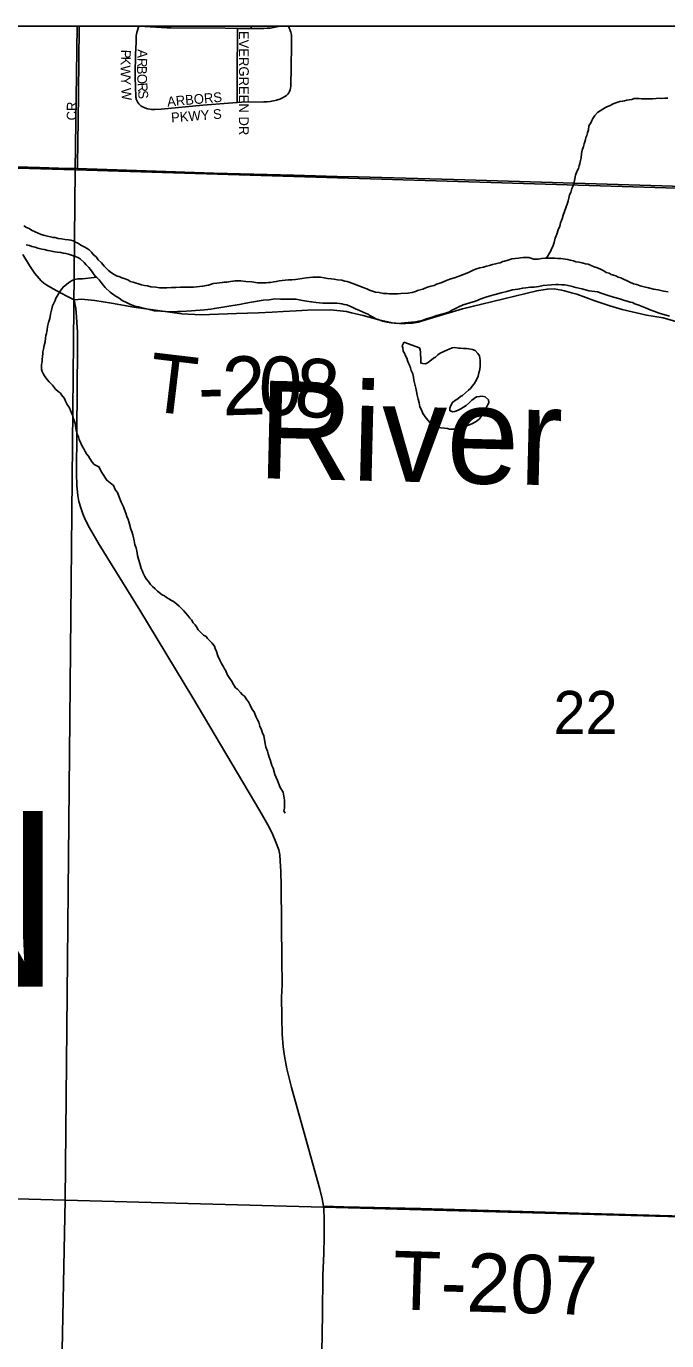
# Model space of a CAD drawing. Extents: x 0 to 68, y 0 to 52.9.
# Drawn here: x 47.105 to 47.925, y 40.325 to 42.008 of the extents above; entities that cross this region are included whole.
import ezdxf

# ---------------------------------------------------------------- set-up
doc = ezdxf.new("R2010")
doc.units = 0
for name, color, linetype in [('Default', 7, 'Continuous'), ('GM_X_County_Road', 7, 'Continuous'), ('GM_X_Minor_Lake', 7, 'Continuous'), ('GM_X_Minor_River', 7, 'Continuous'), ('GM_X_State_Route', 7, 'Continuous'), ('GM_X_Township_Road', 7, 'Continuous'), ('GM_X_Township_Road_Text', 7, 'Continuous'), ('GM_X_Township_Text', 7, 'Continuous')]:
    doc.layers.add(name, color=color, linetype=linetype)

msp = doc.modelspace()

# ---------------------------------------------------------------- linework, layer by layer
at = {"layer": 'Default'}
msp.add_line((41.1051, 42.0083), (50.3451, 42.0083), dxfattribs=at)
for points in [[(48.5007, 42.0083), (48.4986, 41.784), (47.1673, 41.8246), (47.1698, 42.0083)], [(47.1707, 41.8645), (47.171, 41.8839), (47.1715, 41.9256), (47.1718, 41.9625), (47.1724, 42.0083)], [(47.2526, 41.9057), (47.2513, 41.9065), (47.2502, 41.9075), (47.2487, 41.909), (47.2476, 41.9106), (47.2466, 41.9123), (47.2459, 41.9139), (47.2455, 41.9151), (47.2452, 41.9162), (47.2451, 41.9173), (47.245, 41.9182), (47.2449, 41.9195), (47.2449, 41.9217), (47.2447, 41.9271), (47.2443, 41.9471), (47.2446, 41.972), (47.2453, 41.9881), (47.2453, 41.9934), (47.2456, 41.9962), (47.2464, 42.0003), (47.2488, 42.0083)], [(47.2491, 42.0083), (47.2848, 42.0064), (47.2904, 42.0063)], [(47.3928, 42.0053), (47.3928, 42.0083)], [(47.3928, 42.0053), (47.4088, 42.0055), (47.4131, 42.0057), (47.417, 42.0061), (47.4301, 42.0083)], [(47.4397, 41.9213), (47.441, 41.9232), (47.442, 41.9249), (47.4428, 41.9271), (47.4432, 41.9292), (47.4435, 41.9315), (47.4438, 41.938), (47.4439, 41.9506), (47.4445, 41.9896), (47.4444, 41.9945), (47.4443, 41.9969), (47.4439, 41.9989), (47.4436, 42.0008), (47.4408, 42.0083)], [(47.2904, 42.0063), (47.3593, 42.0059), (47.3752, 42.0056)], [(47.3747, 41.9106), (47.3748, 41.9232), (47.3749, 41.9526), (47.3752, 41.9984), (47.3752, 42.0056)], [(47.3752, 42.0056), (47.3928, 42.0053)], [(47.2526, 41.9057), (47.2558, 41.9041), (47.2585, 41.903), (47.2602, 41.9025), (47.2628, 41.9021), (47.2652, 41.9019), (47.2693, 41.9018), (47.2775, 41.9022), (47.3309, 41.9072), (47.3637, 41.91), (47.3747, 41.9106)], [(47.3747, 41.9106), (47.3802, 41.9109), (47.4091, 41.9114), (47.4134, 41.9116), (47.4173, 41.912), (47.4213, 41.9127), (47.4253, 41.9136), (47.4293, 41.9149), (47.4328, 41.9165), (47.436, 41.9182), (47.4379, 41.9198), (47.4397, 41.9213)], [(47.2796, 41.6735), (47.2751, 41.6735), (47.2705, 41.6741), (47.264, 41.6747), (47.26, 41.6757), (47.2559, 41.6763), (47.2524, 41.6773), (47.2414, 41.6805), (47.2379, 41.6816), (47.2354, 41.6831), (47.2314, 41.6847), (47.2269, 41.6862), (47.2244, 41.6873), (47.2204, 41.6888), (47.2174, 41.6904), (47.2139, 41.6924), (47.2099, 41.6955), (47.2069, 41.6985), (47.2044, 41.7011), (47.2009, 41.7051), (47.1969, 41.7092), (47.194, 41.7128), (47.1905, 41.7158), (47.188, 41.7189), (47.185, 41.7219), (47.1825, 41.7235), (47.1795, 41.7255), (47.1755, 41.7276), (47.1705, 41.7307), (47.167, 41.7322), (47.1645, 41.7333), (47.1615, 41.7343), (47.1585, 41.7348), (47.1545, 41.7354), (47.1499, 41.736), (47.1454, 41.7365), (47.1414, 41.7376), (47.1389, 41.7376), (47.1283, 41.7403), (47.1238, 41.7418), (47.1198, 41.7434), (47.1158, 41.7449), (47.1113, 41.747), (47.1083, 41.7491), (47.1048, 41.7506), (47.1013, 41.7527)], [(47.1045, 41.7285), (47.1085, 41.7275), (47.1116, 41.7264), (47.1161, 41.7253), (47.1196, 41.7243), (47.1246, 41.7227), (47.1276, 41.7222), (47.1321, 41.7211), (47.1352, 41.7206), (47.1387, 41.72), (47.1412, 41.7195), (47.1442, 41.719), (47.1487, 41.7184), (47.1517, 41.7178), (47.1553, 41.7173), (47.1588, 41.7162), (47.1678, 41.7136), (47.1713, 41.7116), (47.1738, 41.7105), (47.1788, 41.7059), (47.1813, 41.7029), (47.1847, 41.6993), (47.1867, 41.6968), (47.1892, 41.6938), (47.1907, 41.6912), (47.1927, 41.6882), (47.1951, 41.6866), (47.1981, 41.6836), (47.2006, 41.68), (47.2056, 41.6739), (47.212, 41.6678), (47.2185, 41.6632), (47.2235, 41.6602), (47.2275, 41.6571), (47.233, 41.6545), (47.238, 41.6519), (47.2435, 41.6498), (47.2486, 41.6488), (47.2526, 41.6477), (47.2571, 41.6467), (47.2626, 41.6456), (47.2691, 41.644), (47.2772, 41.6434), (47.2832, 41.6428), (47.2878, 41.6427), (47.2938, 41.6427), (47.2983, 41.6431), (47.3029, 41.643), (47.3165, 41.6439), (47.3215, 41.6443), (47.3276, 41.6447), (47.3331, 41.6452), (47.3371, 41.6456), (47.3412, 41.6461), (47.3457, 41.647), (47.3538, 41.6479), (47.3614, 41.6493), (47.3694, 41.6507), (47.378, 41.6521), (47.3861, 41.6535), (47.3932, 41.6549), (47.4007, 41.6563), (47.4083, 41.6577), (47.4159, 41.6581), (47.4229, 41.659), (47.4305, 41.6589), (47.44, 41.6588), (47.4461, 41.6587), (47.4506, 41.6587), (47.4541, 41.6581), (47.4586, 41.6571), (47.4637, 41.656), (47.4697, 41.6554), (47.4762, 41.6543), (47.4848, 41.6537), (47.4933, 41.6536), (47.4994, 41.6535), (47.5024, 41.6535), (47.5059, 41.6534), (47.5089, 41.6529), (47.512, 41.6518), (47.5155, 41.6513), (47.519, 41.6497), (47.522, 41.6487), (47.5265, 41.6466), (47.5315, 41.6441), (47.5365, 41.642), (47.54, 41.6404), (47.5425, 41.6394), (47.545, 41.6379), (47.549, 41.6358), (47.5525, 41.6337), (47.557, 41.6322), (47.561, 41.6306), (47.5666, 41.6295), (47.5721, 41.6285), (47.5801, 41.6278)], [(47.712, 41.7055), (47.7095, 41.705), (47.706, 41.704), (47.7019, 41.7031), (47.6984, 41.7021), (47.6944, 41.7012), (47.6903, 41.6997), (47.6858, 41.6988), (47.6802, 41.6973), (47.6762, 41.6954), (47.6721, 41.6934), (47.6691, 41.692), (47.6579, 41.6876), (47.6534, 41.6861), (47.6488, 41.6847), (47.6438, 41.6833), (47.6402, 41.6813), (47.6372, 41.6803), (47.6332, 41.6789), (47.6301, 41.6779), (47.6271, 41.6764), (47.623, 41.6755), (47.6175, 41.6736), (47.6129, 41.6716), (47.6094, 41.6707), (47.6058, 41.6697), (47.6033, 41.6687), (47.5993, 41.6673), (47.5937, 41.6663), (47.5846, 41.666), (47.5806, 41.6655), (47.5781, 41.6655), (47.5741, 41.6656), (47.57, 41.6656), (47.567, 41.6662), (47.5625, 41.6662), (47.557, 41.6673), (47.5519, 41.6679), (47.5484, 41.6689), (47.5444, 41.6705), (47.5409, 41.6721), (47.5364, 41.6736), (47.5309, 41.6757), (47.5254, 41.6778), (47.5219, 41.6793), (47.5184, 41.6804), (47.5159, 41.6814), (47.5128, 41.682), (47.5088, 41.683), (47.5033, 41.6836), (47.4993, 41.6842), (47.4952, 41.6847), (47.4907, 41.6853), (47.4862, 41.6863), (47.4817, 41.6869), (47.4766, 41.687), (47.4716, 41.687), (47.4676, 41.6866), (47.4635, 41.6861), (47.4524, 41.6843), (47.4494, 41.6838), (47.4449, 41.6834), (47.4408, 41.6834), (47.4363, 41.683), (47.4323, 41.6825), (47.4287, 41.6821), (47.4252, 41.6816), (47.4222, 41.6811), (47.4176, 41.6802), (47.4151, 41.6802), (47.4121, 41.6798), (47.4076, 41.6798), (47.401, 41.6799), (47.3935, 41.681), (47.3859, 41.6816), (47.3794, 41.6822), (47.3723, 41.6823), (47.3693, 41.6818), (47.3663, 41.6814), (47.3638, 41.6809), (47.3612, 41.6804), (47.3582, 41.6805), (47.3557, 41.68), (47.3522, 41.6796), (47.3486, 41.6791), (47.3441, 41.6787), (47.3406, 41.6777), (47.338, 41.6767), (47.3355, 41.6763), (47.333, 41.6758), (47.3305, 41.6753), (47.3264, 41.6749), (47.3229, 41.6744), (47.3189, 41.674), (47.3133, 41.674), (47.3078, 41.6741), (47.3022, 41.6742), (47.2962, 41.6738), (47.2907, 41.6738), (47.2846, 41.6734), (47.2796, 41.6735)], [(47.9271, 41.668), (47.9211, 41.6691), (47.9145, 41.6707), (47.9085, 41.6717), (47.902, 41.6733), (47.8965, 41.6744), (47.8914, 41.676), (47.8869, 41.6776), (47.8829, 41.6786), (47.8779, 41.6807), (47.8664, 41.6859), (47.8629, 41.6869), (47.8599, 41.6885), (47.8569, 41.6895), (47.8539, 41.6905), (47.8514, 41.6921), (47.8479, 41.6931), (47.8449, 41.6952), (47.8414, 41.6967), (47.8368, 41.6988), (47.8323, 41.7004), (47.8283, 41.7019), (47.8248, 41.7035), (47.8213, 41.704), (47.8168, 41.7051), (47.8128, 41.7062), (47.8087, 41.7067), (47.8057, 41.7078), (47.8017, 41.7088), (47.7987, 41.7094), (47.7957, 41.7099), (47.7927, 41.7104), (47.7892, 41.711), (47.7856, 41.711), (47.7821, 41.7111), (47.7796, 41.7111), (47.7771, 41.7111), (47.7736, 41.7112), (47.769, 41.7112), (47.765, 41.7108), (47.7604, 41.7099), (47.7549, 41.7099), (47.7484, 41.712), (47.7449, 41.7121), (47.7413, 41.7121), (47.7378, 41.7117), (47.7353, 41.7112), (47.7312, 41.7107), (47.7267, 41.7103), (47.7222, 41.7089), (47.7176, 41.7074), (47.7151, 41.7069), (47.712, 41.7055)], [(47.5801, 41.6278), (47.5983, 41.6291), (47.6033, 41.6296), (47.6074, 41.6305), (47.6119, 41.6314), (47.6175, 41.6334), (47.6235, 41.6353), (47.6306, 41.6377), (47.6387, 41.6401), (47.6443, 41.6416), (47.6468, 41.6425), (47.6498, 41.6445), (47.6539, 41.6465), (47.6579, 41.6484), (47.6645, 41.6513), (47.6731, 41.6542), (47.6802, 41.6562), (47.6863, 41.6586), (47.6923, 41.661), (47.6989, 41.6629), (47.7055, 41.6649), (47.7131, 41.6668), (47.7206, 41.6687), (47.7277, 41.6706), (47.7343, 41.6715), (47.7368, 41.672), (47.7408, 41.6729), (47.7449, 41.6734), (47.7479, 41.6739), (47.7509, 41.6743), (47.7555, 41.6743), (47.7585, 41.6747), (47.7615, 41.6752), (47.7671, 41.6761), (47.7777, 41.677), (47.7832, 41.6774), (47.7862, 41.6774), (47.7907, 41.6773), (47.7943, 41.6773), (47.7988, 41.6762), (47.8028, 41.6756), (47.8058, 41.6746), (47.8088, 41.6736), (47.8164, 41.672), (47.8259, 41.6693), (47.8365, 41.6682), (47.8425, 41.6661), (47.849, 41.664), (47.857, 41.6614), (47.8651, 41.6593), (47.8701, 41.6577), (47.8746, 41.6561), (47.8786, 41.6551), (47.8816, 41.6545), (47.8846, 41.653), (47.8896, 41.6509), (47.8981, 41.6478), (47.9042, 41.6452), (47.9087, 41.6436), (47.9157, 41.641), (47.9287, 41.6368)]]:
    msp.add_lwpolyline(points, dxfattribs=at)
for points in [[(45.8284, 41.8633), (47.1673, 41.8246), (47.1543, 40.5045), (45.8139, 40.5412)], [(47.1673, 41.8246), (48.4986, 41.784), (48.4787, 40.4689), (47.1543, 40.5045)], [(45.8139, 40.5412), (47.1543, 40.5045), (47.1278, 39.183), (45.7998, 39.2161)], [(47.1543, 40.5045), (48.4787, 40.4689), (48.4576, 39.1473), (47.1278, 39.183)]]:
    msp.add_lwpolyline(points, close=True, dxfattribs=at)
at = {"layer": 'GM_X_County_Road'}
msp.add_lwpolyline([(47.1701, 41.8261), (47.1707, 41.8645)], dxfattribs=at)
at = {"layer": 'GM_X_Minor_Lake'}
for points in [[(47.5884, 41.6036), (47.5879, 41.6026), (47.5874, 41.6016), (47.5863, 41.5991), (47.5873, 41.5966), (47.5877, 41.5921), (47.5892, 41.5896), (47.5907, 41.586), (47.5922, 41.583), (47.5931, 41.58), (47.5946, 41.5769), (47.5956, 41.5744), (47.597, 41.5709), (47.598, 41.5673), (47.6, 41.5633), (47.6009, 41.5588), (47.6014, 41.5552)], [(47.6014, 41.5552), (47.6038, 41.5447), (47.6047, 41.5406), (47.6057, 41.5356), (47.6066, 41.5306), (47.6081, 41.526), (47.609, 41.521), (47.611, 41.5169), (47.6129, 41.5124), (47.6149, 41.5094), (47.6169, 41.5063), (47.6194, 41.5033), (47.6218, 41.5007), (47.6243, 41.4987), (47.6288, 41.4956), (47.6328, 41.4946), (47.6359, 41.494), (47.6404, 41.4935), (47.6444, 41.4929), (47.6469, 41.4924), (47.6494, 41.4923), (47.6535, 41.4923), (47.656, 41.4928), (47.6585, 41.4932), (47.6615, 41.4942), (47.6641, 41.4947), (47.6666, 41.4956), (47.6727, 41.4976), (47.6772, 41.5), (47.6823, 41.503), (47.6853, 41.5054), (47.6869, 41.5079), (47.6884, 41.5104), (47.6905, 41.5139), (47.6936, 41.5189), (47.6956, 41.5229), (47.6972, 41.5259), (47.6967, 41.5299), (47.6927, 41.5335), (47.6887, 41.5345), (47.6857, 41.534), (47.6817, 41.5336), (47.6786, 41.5316), (47.6756, 41.5292), (47.6725, 41.5262), (47.6684, 41.5227), (47.6649, 41.5203), (47.6613, 41.5183), (47.6573, 41.5163), (47.6537, 41.5149), (47.6507, 41.5144), (47.6472, 41.516), (47.6472, 41.519), (47.6488, 41.5225), (47.6509, 41.5265), (47.6534, 41.5284), (47.6575, 41.5309), (47.661, 41.5339), (47.6636, 41.5353), (47.6712, 41.5423), (47.6738, 41.5442), (47.6758, 41.5472), (47.6784, 41.5502), (47.6804, 41.5532), (47.6825, 41.5572), (47.6835, 41.5602), (47.6846, 41.5642), (47.6856, 41.5687), (47.6862, 41.5732), (47.6863, 41.5772), (47.6863, 41.5807), (47.6858, 41.5833), (47.6854, 41.5863), (47.6834, 41.5893), (47.6799, 41.5929), (47.6764, 41.5944), (47.6719, 41.595), (47.6689, 41.5955), (47.6648, 41.5956), (47.6608, 41.5962), (47.6583, 41.5962), (47.6538, 41.5967), (47.6502, 41.5963), (47.6467, 41.5948), (47.6442, 41.5939), (47.6396, 41.5919), (47.635, 41.5895), (47.632, 41.5875), (47.6289, 41.5845), (47.6264, 41.583), (47.6198, 41.5776), (47.6162, 41.5761), (47.6127, 41.5762), (47.6102, 41.5767), (47.6103, 41.5802), (47.6103, 41.5838), (47.6098, 41.5873), (47.6099, 41.5908), (47.6094, 41.5938), (47.6084, 41.5963), (47.5884, 41.6036)]]:
    msp.add_lwpolyline(points, dxfattribs=at)
at = {"layer": 'GM_X_Minor_River'}
for points in [[(47.7711, 41.7112), (47.7767, 41.7207), (47.7777, 41.7232), (47.7793, 41.7262), (47.7809, 41.7312), (47.7824, 41.7367), (47.7845, 41.7422), (47.7861, 41.7477), (47.7882, 41.7522), (47.7892, 41.7567), (47.7913, 41.7617), (47.7924, 41.7662), (47.7945, 41.7712), (47.7981, 41.7817), (47.7992, 41.7847), (47.7997, 41.7882), (47.8008, 41.7922), (47.8023, 41.7952), (47.8039, 41.8007), (47.8049, 41.8032), (47.806, 41.8057), (47.8065, 41.8087), (47.8076, 41.8127), (47.8086, 41.8177), (47.8102, 41.8222), (47.8123, 41.8262), (47.8133, 41.8297), (47.8139, 41.8327), (47.8149, 41.8362), (47.8155, 41.8397), (47.816, 41.8452), (47.8171, 41.8497), (47.8187, 41.8542), (47.8197, 41.8577), (47.8203, 41.8602), (47.8213, 41.8632), (47.8218, 41.8657), (47.8229, 41.8682), (47.8239, 41.8717), (47.825, 41.8758), (47.8256, 41.8808), (47.8281, 41.8848), (47.8292, 41.8877), (47.8307, 41.8902), (47.8333, 41.8942), (47.8368, 41.8977), (47.8399, 41.9002), (47.8434, 41.9021), (47.847, 41.9041), (47.8495, 41.9056), (47.8521, 41.9065), (47.8566, 41.909), (47.8602, 41.9104), (47.8652, 41.9119), (47.8688, 41.9123), (47.8713, 41.9128), (47.8743, 41.9138), (47.8773, 41.9142), (47.8804, 41.9147), (47.8834, 41.9157), (47.8864, 41.9156), (47.8899, 41.9156), (47.893, 41.9155), (47.896, 41.9155), (47.8985, 41.9155), (47.903, 41.9154), (47.9071, 41.9154), (47.9116, 41.9158), (47.9156, 41.9162), (47.9192, 41.9157), (47.9227, 41.9162), (47.9267, 41.9161)], [(47.1805, 41.6853), (47.1948, 41.6869)], [(47.1805, 41.6853), (47.1765, 41.6849), (47.174, 41.6849), (47.171, 41.6849), (47.1664, 41.684), (47.1634, 41.6825), (47.1603, 41.6811), (47.1522, 41.6746), (47.1501, 41.6722), (47.1481, 41.6692), (47.146, 41.6657), (47.144, 41.6627), (47.1424, 41.6602), (47.1414, 41.6572), (47.1398, 41.6537), (47.1383, 41.6502), (47.1367, 41.6447), (47.1356, 41.6397), (47.1346, 41.6342), (47.133, 41.6287), (47.1319, 41.6237), (47.1314, 41.6197), (47.1308, 41.6172), (47.1303, 41.6147), (47.1298, 41.6122), (47.1292, 41.6087), (47.1286, 41.6041), (47.1276, 41.5996), (47.1265, 41.5946), (47.126, 41.5911), (47.1259, 41.5886), (47.1254, 41.5856), (47.1248, 41.5816), (47.1248, 41.5786), (47.1242, 41.5751), (47.1242, 41.5726), (47.1242, 41.569), (47.1251, 41.566), (47.1271, 41.562), (47.1286, 41.5594), (47.1311, 41.5564), (47.134, 41.5528), (47.138, 41.5488), (47.142, 41.5437), (47.1455, 41.5406), (47.148, 41.5386), (47.1499, 41.5361), (47.1534, 41.5315), (47.1549, 41.528), (47.1568, 41.5239), (47.1598, 41.5194), (47.1613, 41.5163), (47.1627, 41.5133), (47.1642, 41.5093), (47.1652, 41.5057), (47.1661, 41.5032), (47.1671, 41.4997), (47.1676, 41.4972), (47.168, 41.4936), (47.1685, 41.4911), (47.1695, 41.4886), (47.1699, 41.4856), (47.1714, 41.4825), (47.1724, 41.479), (47.1743, 41.4745), (47.1763, 41.4704), (47.1783, 41.4669), (47.1802, 41.4638), (47.1817, 41.4608), (47.1842, 41.4578), (47.1862, 41.4547), (47.1891, 41.4502), (47.1916, 41.4471), (47.1941, 41.4456), (47.1976, 41.444), (47.2016, 41.4369), (47.208, 41.4268), (47.2165, 41.4202), (47.2189, 41.4141), (47.2214, 41.4111), (47.2233, 41.4065), (47.2263, 41.3989), (47.2292, 41.3929), (47.2302, 41.3904), (47.2321, 41.3848), (47.2336, 41.3803), (47.235, 41.3767), (47.2365, 41.3722), (47.2384, 41.3641), (47.2404, 41.3601), (47.2413, 41.3571), (47.2423, 41.3515), (47.2437, 41.3445), (47.2452, 41.3399), (47.2461, 41.3364), (47.247, 41.3304), (47.2485, 41.3258)], [(47.2485, 41.3258), (47.2499, 41.3203), (47.2519, 41.3137), (47.2529, 41.3112), (47.2543, 41.3077), (47.2563, 41.3036), (47.2583, 41.3006), (47.2612, 41.297), (47.2637, 41.2935), (47.2662, 41.2909), (47.2697, 41.2879), (47.2727, 41.2848), (47.2786, 41.2802), (47.2816, 41.2787), (47.2841, 41.2766), (47.2871, 41.2751), (47.2906, 41.273), (47.2931, 41.2715), (47.2971, 41.2684), (47.3006, 41.2654), (47.3041, 41.2623), (47.3061, 41.2598), (47.3086, 41.2572), (47.3115, 41.2537), (47.314, 41.2501), (47.3165, 41.2481), (47.3185, 41.244), (47.321, 41.2415), (47.3229, 41.239), (47.3249, 41.2354), (47.3284, 41.2319), (47.3319, 41.2283), (47.3349, 41.2268), (47.3369, 41.2242), (47.3398, 41.2212), (47.3423, 41.2186), (47.3458, 41.2141), (47.3468, 41.2115), (47.3482, 41.2075), (47.3502, 41.2019), (47.3526, 41.1964), (47.3546, 41.1923), (47.3575, 41.1878), (47.3585, 41.1853), (47.3605, 41.1827), (47.362, 41.1782), (47.3654, 41.1731), (47.3674, 41.1701), (47.3703, 41.165), (47.3728, 41.161), (47.3753, 41.1594), (47.3793, 41.1549), (47.3818, 41.1518), (47.3843, 41.1503), (47.3872, 41.1457), (47.3892, 41.1432), (47.3917, 41.1386), (47.3941, 41.1331), (47.3966, 41.13), (47.3976, 41.1275), (47.399, 41.1235), (47.401, 41.1199), (47.4025, 41.1169), (47.4039, 41.1118), (47.4059, 41.1073), (47.4073, 41.1028), (47.4088, 41.0997), (47.4102, 41.0917), (47.4116, 41.0851), (47.4136, 41.0796), (47.4146, 41.0765), (47.416, 41.072), (47.417, 41.0685), (47.4184, 41.0644), (47.4194, 41.0614), (47.4209, 41.0579), (47.4233, 41.0498), (47.4267, 41.0422), (47.4301, 41.0331), (47.4336, 41.0271), (47.4355, 41.017), (47.4353, 41.007), (47.4348, 41.0034), (47.4348, 41.0034), (47.4363, 41.0004)]]:
    msp.add_lwpolyline(points, dxfattribs=at)
at = {"layer": 'GM_X_State_Route'}
msp.add_lwpolyline([(46.9068, 41.8357), (46.9575, 41.8334), (47.0481, 41.83), (47.0929, 41.8284), (47.1214, 41.8274), (47.146, 41.8265), (47.1701, 41.8261), (47.2712, 41.8227), (47.345, 41.8203), (47.4475, 41.8174), (47.5029, 41.8161), (47.5295, 41.8155), (47.6525, 41.812), (47.9191, 41.8039), (48.0421, 41.8), (48.1648, 41.796), (48.1767, 41.7956)], dxfattribs=at)
at = {"layer": 'GM_X_Township_Road'}
for points in [[(47.1661, 41.6578), (47.1566, 41.6625), (47.1438, 41.6696), (47.1359, 41.6738), (47.1311, 41.6767), (47.1269, 41.6794), (47.1238, 41.6822), (47.1209, 41.6852), (47.1156, 41.6917), (47.1088, 41.7021), (47.1003, 41.7161)], [(47.1661, 41.6578), (47.1757, 41.6586), (47.1798, 41.6582), (47.1924, 41.6572), (47.2137, 41.6537), (47.2423, 41.6487), (47.304, 41.6399), (47.3287, 41.6388), (47.3395, 41.6393), (47.3738, 41.6403), (47.4021, 41.6411), (47.4197, 41.6423), (47.4337, 41.6428), (47.4506, 41.6437), (47.4651, 41.6447), (47.4948, 41.6451), (47.5027, 41.6441), (47.5149, 41.6428), (47.5212, 41.6414), (47.5361, 41.638), (47.5564, 41.6322), (47.5733, 41.6283), (47.583, 41.6274), (47.5907, 41.6274), (47.5994, 41.6279), (47.6071, 41.6293), (47.6178, 41.6327), (47.6637, 41.6462), (47.6883, 41.6525), (47.7448, 41.6661), (47.7588, 41.6695), (47.7719, 41.6715), (47.781, 41.6719), (47.7905, 41.6705), (47.7942, 41.6696), (47.7973, 41.6686), (47.8033, 41.667), (47.8101, 41.665), (47.8331, 41.6568), (47.8526, 41.6501), (47.8683, 41.6457), (47.8994, 41.6384), (47.9206, 41.6348), (47.9488, 41.6266)], [(47.4853, 40.497), (47.4838, 40.5066), (47.4809, 40.5186), (47.4599, 40.5938), (47.4445, 40.6491), (47.4386, 40.673), (47.4354, 40.689), (47.4337, 40.7011), (47.4326, 40.7174), (47.4322, 40.7379), (47.4318, 40.7664), (47.4321, 40.7705), (47.4325, 40.7828), (47.4321, 40.8115), (47.4311, 40.9071), (47.4306, 40.9259), (47.43, 40.939), (47.4297, 40.9472), (47.4282, 40.9535), (47.4244, 40.9631), (47.4197, 40.9746), (47.4141, 40.9856), (47.4039, 41.0035), (47.3179, 41.1482), (47.2499, 41.2606), (47.1982, 41.3445), (47.1858, 41.3657), (47.1802, 41.3766), (47.177, 41.384), (47.1743, 41.3916), (47.1721, 41.3994), (47.1706, 41.4074), (47.1693, 41.4195), (47.1688, 41.4359), (47.1693, 41.4892), (47.1703, 41.5959), (47.1702, 41.6165), (47.1694, 41.6289), (47.169, 41.6362), (47.168, 41.6467), (47.1661, 41.6578)], [(47.4671, 39.4117), (47.4672, 39.4272), (47.4701, 39.5668), (47.4708, 39.6489), (47.4725, 39.7309), (47.4731, 39.7802), (47.4756, 39.9197), (47.477, 39.9813), (47.4785, 40.0675), (47.4809, 40.1782), (47.4827, 40.285), (47.4841, 40.3588), (47.4846, 40.4081), (47.486, 40.4367), (47.4865, 40.4573), (47.4865, 40.482), (47.4859, 40.4924), (47.4853, 40.497)], [(47.4853, 40.497), (47.5115, 40.4961), (47.6096, 40.4942), (47.7549, 40.4899), (47.8269, 40.4875), (47.8873, 40.4861), (47.9467, 40.4842)]]:
    msp.add_lwpolyline(points, dxfattribs=at)

# ---------------------------------------------------------------- texts
at = {"layer": 'Default'}
for s, height, rotation, p in [('EVERGREEN DR', 0.0125, 270, (47.3772, 42.0024)), ('P', 0.0125, 267.9507, (47.2262, 41.9785)), ('A', 0.0125, 268.0763, (47.2474, 41.9789)), ('K', 0.0125, 268.4891, (47.2259, 41.9696)), ('W', 0.0125, 270.2943, (47.2256, 41.9582)), ('B', 0.0125, 268.8182, (47.2467, 41.9578)), ('R', 0.0125, 268.1044, (47.2471, 41.9679)), ('Y', 0.0125, 272.168, (47.2257, 41.9435)), ('O', 0.0125, 272.8121, (47.2465, 41.947)), ('W', 0.0125, 273.6946, (47.2263, 41.9288)), ('R', 0.0125, 273.8056, (47.2471, 41.9357)), ('S', 0.0125, 273.843, (47.2478, 41.9259)), ('ARBORS', 0.0125, 5.1033, (47.2856, 41.9054)), ('CR', 0.0125, 90, (47.169, 41.8877)), ('PKWY S', 0.0125, 4.401, (47.2906, 41.8851)), ('River', 0.12505, 358.5964, (47.4004, 41.4296)), ('22', 0.05525, 0, (47.7802, 41.1017))]:
    msp.add_text(s, height=height, rotation=rotation, dxfattribs=at).set_placement(p)
at = {"layer": 'GM_X_Township_Road_Text'}
for s, rotation, p in [('T', 353.1955, (47.2579, 41.5162)), ('2', 1.5878, (47.3564, 41.5098)), ('0', 358.2928, (47.4014, 41.5111)), ('8', 355.0553, (47.4465, 41.5098)), ('-', 1.5396, (47.3255, 41.509)), ('T-207', 358.3152, (47.5735, 40.365))]:
    msp.add_text(s, height=0.075, rotation=rotation, dxfattribs=at).set_placement(p)
at = {"layer": 'GM_X_Township_Text'}
msp.add_text('MARION', height=0.225, rotation=0, dxfattribs=at).set_placement((45.9465, 40.7783))

doc.saveas('drawing.dxf')
